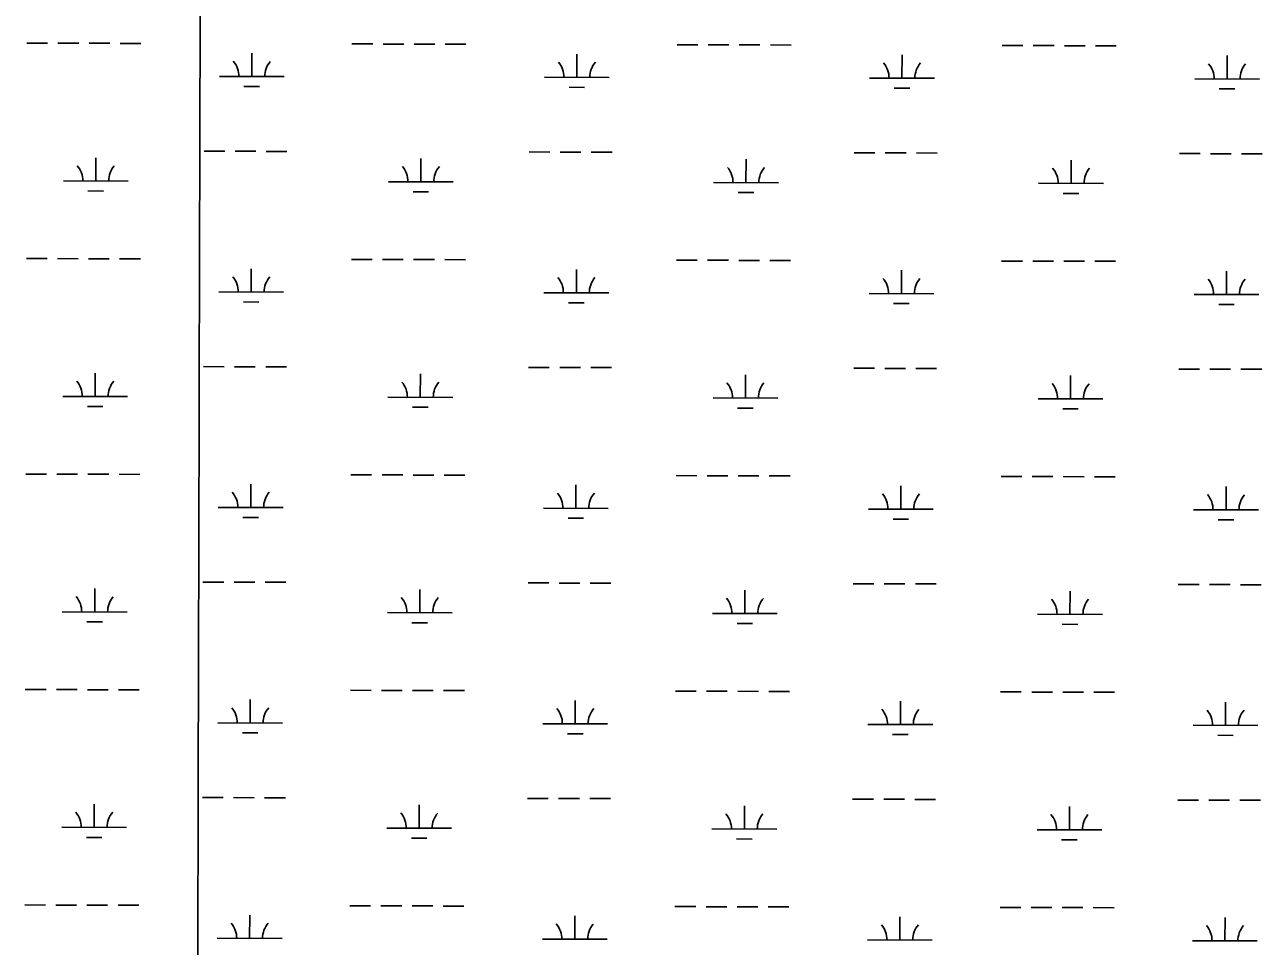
# Model space of a CAD drawing. Extents: x 3172297 to 3210190, y 958463 to 983887.
# Drawn here: x 3191951 to 3193861, y 977624 to 979047 of the extents above; entities that cross this region are included whole.
import ezdxf

# ---------------------------------------------------------------- set-up
doc = ezdxf.new("R2010")
doc.units = 0
doc.layers.add('V-GRID-MAJR', color=7, linetype='Continuous')
doc.layers.add('V-WETL-SWMP', color=7, linetype='Continuous')

msp = doc.modelspace()

# ---------------------------------------------------------------- linework, layer by layer
at = {"layer": 'V-GRID-MAJR'}
msp.add_spline([(3192183.626, 963880.7980000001), (3192198.611, 969940.7050000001), (3192213.603, 976004.077), (3192228.595, 982067.501), (3192228.603, 982070.912)], degree=3, dxfattribs=at)
at = {"layer": 'V-WETL-SWMP'}
for p, q in [((3191953.816113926, 979018.4548433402), (3191985.816016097, 979018.3757166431)), ((3192001.8159671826, 979018.3361532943), (3192033.8158693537, 979018.2570265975)), ((3192049.8158204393, 979018.217463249), (3192081.8157226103, 979018.138336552)), ((3192097.815673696, 979018.0987732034), (3192129.8155758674, 979018.0196465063)), ((3192301.005581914, 978966.8541869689), (3192301.094599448, 979002.8540769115)), ((3192455.7225795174, 979017.2137707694), (3192487.722481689, 979017.1346440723)), ((3192503.7224327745, 979017.0950807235), (3192535.7223349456, 979017.0159540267)), ((3192551.722286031, 979016.9763906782), (3192583.7221882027, 979016.8972639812)), ((3192599.722139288, 979016.8577006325), (3192631.7220414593, 979016.7785739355)), ((3192802.912047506, 978965.613114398), (3192803.00106504, 979001.6130043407)), ((3192957.6290451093, 979015.9726981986), (3192989.628947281, 979015.8935715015)), ((3193005.628898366, 979015.8540081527), (3193037.6288005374, 979015.7748814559)), ((3193053.6287516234, 979015.7353181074), (3193085.6286537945, 979015.6561914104)), ((3193101.62860488, 979015.6166280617), (3193133.628507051, 979015.5375013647)), ((3193459.535510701, 979014.731625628), (3193491.535412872, 979014.6524989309)), ((3193507.5353639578, 979014.6129355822), (3193539.5352661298, 979014.5338088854)), ((3193555.535217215, 979014.4942455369), (3193587.535119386, 979014.4151188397)), ((3193603.535070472, 979014.3755554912), (3193635.534972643, 979014.2964287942)), ((3193304.8185130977, 978964.3720418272), (3193304.907530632, 979000.3719317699)), ((3193806.7249786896, 978963.1309692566), (3193806.813996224, 978999.1308591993)), ((3192251.005734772, 978966.977822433), (3192351.0054290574, 978966.7305515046)), ((3192752.912200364, 978965.7367498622), (3192852.911894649, 978965.4894789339)), ((3193254.8186659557, 978964.4956772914), (3193354.8183602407, 978964.2484063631)), ((3193756.725131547, 978963.2546047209), (3193856.7248258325, 978963.0073337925)), ((3192288.967462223, 978951.4529066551), (3192312.967388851, 978951.3935616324)), ((3192790.873927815, 978950.2118340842), (3192814.873854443, 978950.1524890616)), ((3193292.7803934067, 978948.9707615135), (3193316.780320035, 978948.9114164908)), ((3193794.686858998, 978947.7296889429), (3193818.6867856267, 978947.6703439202)), ((3192227.3123765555, 978851.6040565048), (3192259.312278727, 978851.5249298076)), ((3192275.312229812, 978851.4853664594), (3192307.312131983, 978851.4062397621)), ((3192323.312083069, 978851.3666764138), (3192355.31198524, 978851.2875497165)), ((3192729.2188421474, 978850.362983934), (3192761.218744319, 978850.2838572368)), ((3192777.218695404, 978850.2442938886), (3192809.218597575, 978850.1651671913)), ((3192825.2185486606, 978850.125603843), (3192857.2184508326, 978850.0464771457)), ((3193231.1253077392, 978849.1219113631), (3193263.1252099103, 978849.0427846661)), ((3193279.125160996, 978849.0032213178), (3193311.125063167, 978848.9240946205)), ((3193327.125014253, 978848.8845312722), (3193359.124916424, 978848.8054045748)), ((3193733.0317733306, 978847.8808387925), (3193765.031675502, 978847.8017120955)), ((3193781.0316265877, 978847.7621487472), (3193813.0315287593, 978847.68302205)), ((3193829.031479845, 978847.6434587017), (3193861.031382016, 978847.5643320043)), ((3192060.134079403, 978805.5872991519), (3192060.2230969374, 978841.5871890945)), ((3192562.0405449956, 978804.3462265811), (3192562.1295625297, 978840.3461165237)), ((3193063.947010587, 978803.1051540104), (3193064.036028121, 978839.1050439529)), ((3193565.853476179, 978801.8640814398), (3193565.942493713, 978837.8639713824)), ((3192010.1342322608, 978805.7109346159), (3192110.1339265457, 978805.4636636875)), ((3192512.040697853, 978804.469862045), (3192612.0403921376, 978804.2225911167)), ((3193013.9471634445, 978803.2287894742), (3193113.9468577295, 978802.9815185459)), ((3193515.8536290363, 978801.9877169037), (3193615.8533233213, 978801.7404459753)), ((3192048.0959597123, 978790.1860188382), (3192072.0958863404, 978790.1266738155)), ((3192550.002425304, 978788.9449462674), (3192574.002351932, 978788.8856012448)), ((3193051.908890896, 978787.7038736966), (3193075.908817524, 978787.644528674)), ((3193553.8153564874, 978786.4628011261), (3193577.815283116, 978786.4034561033)), ((3191952.9935053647, 978685.7808603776), (3191984.9934075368, 978685.7017336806)), ((3192000.993358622, 978685.6621703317), (3192032.9932607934, 978685.5830436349)), ((3192048.993211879, 978685.5434802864), (3192080.99311405, 978685.4643535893)), ((3192096.9930651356, 978685.4247902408), (3192128.9929673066, 978685.3456635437)), ((3192454.899970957, 978684.5397878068), (3192486.899873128, 978684.4606611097)), ((3192502.899824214, 978684.4210977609), (3192534.8997263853, 978684.3419710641)), ((3192550.899677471, 978684.3024077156), (3192582.899579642, 978684.2232810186)), ((3192598.8995307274, 978684.18371767), (3192630.8994328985, 978684.1045909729)), ((3192956.806436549, 978683.298715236), (3192988.80633872, 978683.2195885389)), ((3193004.8062898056, 978683.1800251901), (3193036.8061919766, 978683.1008984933)), ((3193052.8061430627, 978683.0613351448), (3193084.8060452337, 978682.9822084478)), ((3193100.8059963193, 978682.9426450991), (3193132.8058984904, 978682.8635184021)), ((3193458.712902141, 978682.0576426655), (3193490.712804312, 978681.9785159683)), ((3193506.7127553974, 978681.9389526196), (3193538.7126575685, 978681.8598259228)), ((3193554.712608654, 978681.8202625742), (3193586.712510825, 978681.7411358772)), ((3193602.712461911, 978681.7015725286), (3193634.712364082, 978681.6224458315)), ((3192300.1829733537, 978634.1802040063), (3192300.271990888, 978670.1800939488)), ((3192802.0894389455, 978632.9391314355), (3192802.1784564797, 978668.939021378)), ((3193303.9959045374, 978631.6980588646), (3193304.0849220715, 978667.6979488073)), ((3193805.902370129, 978630.456986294), (3193805.991387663, 978666.4568762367)), ((3192250.183126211, 978634.3038394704), (3192350.182820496, 978634.056568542)), ((3192288.1448536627, 978618.7789236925), (3192312.144780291, 978618.7195786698)), ((3192752.0895918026, 978633.0627668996), (3192852.089286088, 978632.8154959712)), ((3193253.9960573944, 978631.8216943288), (3193353.99575168, 978631.5744234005)), ((3193755.9025229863, 978630.5806217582), (3193855.9022172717, 978630.3333508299)), ((3192790.051319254, 978617.5378511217), (3192814.0512458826, 978617.478506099)), ((3193291.957784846, 978616.2967785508), (3193315.9577114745, 978616.2374335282)), ((3193793.864250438, 978615.0557059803), (3193817.864177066, 978614.9963609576)), ((3192059.3114708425, 978472.9133161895), (3192059.4004883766, 978508.9132061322)), ((3192226.4897679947, 978518.9300735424), (3192258.4896701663, 978518.8509468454)), ((3192274.489621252, 978518.811383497), (3192306.489523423, 978518.7322567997)), ((3192322.4894745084, 978518.6926934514), (3192354.4893766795, 978518.6135667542)), ((3192561.2179364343, 978471.6722436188), (3192561.3069539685, 978507.6721335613)), ((3192728.396233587, 978517.6890009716), (3192760.3961357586, 978517.6098742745)), ((3192776.3960868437, 978517.5703109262), (3192808.3959890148, 978517.4911842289)), ((3192824.3959401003, 978517.4516208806), (3192856.3958422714, 978517.3724941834)), ((3193063.124402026, 978470.431171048), (3193063.2134195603, 978506.4310609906)), ((3193230.302699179, 978516.4479284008), (3193262.30260135, 978516.3688017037)), ((3193278.3025524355, 978516.3292383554), (3193310.3024546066, 978516.2501116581)), ((3193326.302405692, 978516.2105483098), (3193358.3023078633, 978516.1314216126)), ((3193565.030867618, 978469.1900984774), (3193565.119885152, 978505.18998842)), ((3193732.2091647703, 978515.2068558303), (3193764.209066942, 978515.1277291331)), ((3193780.2090180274, 978515.0881657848), (3193812.2089201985, 978515.0090390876)), ((3193828.2088712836, 978514.9694757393), (3193860.208773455, 978514.8903490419)), ((3192009.3116237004, 978473.0369516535), (3192109.311317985, 978472.7896807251)), ((3192511.2180892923, 978471.7958790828), (3192611.217783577, 978471.5486081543)), ((3193013.124554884, 978470.5548065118), (3193113.124249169, 978470.3075355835)), ((3193515.031020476, 978469.3137339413), (3193615.030714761, 978469.066463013)), ((3192047.2733511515, 978457.5120358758), (3192071.2732777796, 978457.4526908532)), ((3192549.1798167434, 978456.270963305), (3192573.1797433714, 978456.2116182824)), ((3193051.086282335, 978455.0298907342), (3193075.0862089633, 978454.9705457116)), ((3193552.9927479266, 978453.7888181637), (3193576.9926745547, 978453.729473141)), ((3191952.1708968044, 978353.1068774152), (3191984.1707989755, 978353.0277507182)), ((3192000.170750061, 978352.9881873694), (3192032.170652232, 978352.9090606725)), ((3192048.170603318, 978352.869497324), (3192080.170505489, 978352.790370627)), ((3192096.1704565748, 978352.7508072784), (3192128.1703587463, 978352.6716805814)), ((3192454.0773623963, 978351.8658048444), (3192486.0772645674, 978351.7866781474)), ((3192502.077215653, 978351.7471147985), (3192534.0771178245, 978351.6679881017)), ((3192550.0770689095, 978351.6284247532), (3192582.0769710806, 978351.5492980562)), ((3192598.076922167, 978351.5097347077), (3192630.076824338, 978351.4306080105)), ((3192299.360364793, 978301.5062210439), (3192299.449382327, 978337.5061109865)), ((3192801.2668303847, 978300.2651484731), (3192801.355847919, 978336.2650384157)), ((3192955.983827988, 978350.6247322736), (3192987.9837301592, 978350.5456055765)), ((3193003.983681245, 978350.5060422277), (3193035.983583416, 978350.4269155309)), ((3193051.9835345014, 978350.3873521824), (3193083.983436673, 978350.3082254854)), ((3193099.9833877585, 978350.2686621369), (3193131.9832899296, 978350.1895354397)), ((3193303.1732959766, 978299.0240759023), (3193303.2623135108, 978335.0239658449)), ((3193457.89029358, 978349.3836597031), (3193489.890195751, 978349.3045330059)), ((3193505.8901468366, 978349.2649696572), (3193537.890049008, 978349.1858429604)), ((3193553.8900000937, 978349.1462796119), (3193585.889902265, 978349.0671529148)), ((3193601.8898533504, 978349.0275895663), (3193633.8897555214, 978348.9484628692)), ((3193805.079761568, 978297.7830033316), (3193805.1687791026, 978333.7828932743)), ((3192249.3605176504, 978301.629856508), (3192349.3602119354, 978301.3825855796)), ((3192751.2669832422, 978300.3887839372), (3192851.2666775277, 978300.1415130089)), ((3193253.173448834, 978299.1477113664), (3193353.1731431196, 978298.9004404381)), ((3193755.079914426, 978297.9066387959), (3193855.0796087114, 978297.6593678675)), ((3192287.3222451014, 978286.1049407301), (3192311.32217173, 978286.0455957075)), ((3192789.2287106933, 978284.8638681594), (3192813.2286373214, 978284.8045231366)), ((3193291.135176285, 978283.6227955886), (3193315.1351029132, 978283.5634505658)), ((3193793.041641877, 978282.3817230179), (3193817.0415685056, 978282.3223779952)), ((3192225.6671594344, 978186.2560905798), (3192257.6670616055, 978186.1769638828)), ((3192273.667012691, 978186.1374005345), (3192305.666914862, 978186.0582738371)), ((3192321.6668659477, 978186.0187104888), (3192353.6667681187, 978185.9395837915)), ((3192727.573625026, 978185.015018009), (3192759.5735271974, 978184.9358913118)), ((3192775.573478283, 978184.8963279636), (3192807.573380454, 978184.8172012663)), ((3192823.5733315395, 978184.777637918), (3192855.5732337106, 978184.6985112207)), ((3193229.4800906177, 978183.7739454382), (3193261.479992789, 978183.6948187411)), ((3193277.4799438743, 978183.6552553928), (3193309.4798460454, 978183.5761286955)), ((3193325.4797971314, 978183.5365653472), (3193357.479699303, 978183.45743865)), ((3193731.3865562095, 978182.5328728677), (3193763.386458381, 978182.4537461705)), ((3193779.386409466, 978182.4141828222), (3193811.3863116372, 978182.335056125)), ((3193827.3862627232, 978182.2954927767), (3193859.3861648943, 978182.2163660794)), ((3192058.4888622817, 978140.2393332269), (3192058.5778798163, 978176.2392231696)), ((3192560.395327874, 978138.9982606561), (3192560.484345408, 978174.9981505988)), ((3193062.301793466, 978137.7571880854), (3193062.390811, 978173.7570780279)), ((3193564.2082590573, 978136.5161155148), (3193564.2972765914, 978172.5160054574)), ((3192008.4890151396, 978140.3629686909), (3192108.4887094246, 978140.1156977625)), ((3192046.450742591, 978124.8380529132), (3192070.4506692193, 978124.7787078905)), ((3192510.3954807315, 978139.1218961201), (3192610.3951750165, 978138.8746251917)), ((3192548.3572081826, 978123.5969803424), (3192572.357134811, 978123.5376353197)), ((3193012.3019463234, 978137.8808235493), (3193112.301640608, 978137.6335526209)), ((3193050.2636737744, 978122.3559077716), (3193074.263600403, 978122.296562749)), ((3193514.2084119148, 978136.6397509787), (3193614.2081061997, 978136.3924800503)), ((3193552.1701393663, 978121.1148352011), (3193576.1700659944, 978121.0554901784)), ((3191951.3482882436, 978020.4328944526), (3191983.348190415, 978020.3537677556)), ((3191999.3481415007, 978020.3142044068), (3192031.348043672, 978020.2350777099)), ((3192047.3479947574, 978020.1955143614), (3192079.3478969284, 978020.1163876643)), ((3192095.347848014, 978020.0768243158), (3192127.347750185, 978019.9976976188)), ((3192453.254753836, 978019.1918218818), (3192485.254656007, 978019.1126951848)), ((3192501.2546070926, 978019.0731318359), (3192533.2545092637, 978018.9940051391)), ((3192549.254460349, 978018.9544417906), (3192581.2543625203, 978018.8753150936)), ((3192597.2543136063, 978018.835751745), (3192629.2542157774, 978018.7566250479)), ((3192955.1612194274, 978017.950749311), (3192987.161121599, 978017.871622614)), ((3193003.1610726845, 978017.8320592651), (3193035.1609748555, 978017.7529325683)), ((3193051.160925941, 978017.7133692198), (3193083.160828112, 978017.6342425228)), ((3193099.1607791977, 978017.5946791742), (3193131.160681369, 978017.5155524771)), ((3193457.067685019, 978016.7096767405), (3193489.067587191, 978016.6305500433)), ((3193505.067538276, 978016.5909866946), (3193537.0674404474, 978016.5118599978)), ((3193553.067391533, 978016.4722966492), (3193585.067293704, 978016.3931699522)), ((3193601.0672447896, 978016.3536066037), (3193633.0671469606, 978016.2744799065)), ((3192298.5377562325, 977968.8322380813), (3192298.6267737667, 978004.8321280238)), ((3192800.444221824, 977967.5911655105), (3192800.533239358, 978003.591055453)), ((3193302.350687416, 977966.3500929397), (3193302.43970495, 978002.3499828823)), ((3193804.2571530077, 977965.1090203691), (3193804.346170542, 978001.1089103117)), ((3192248.5379090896, 977968.9558735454), (3192348.537603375, 977968.708602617)), ((3192286.499636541, 977953.4309577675), (3192310.499563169, 977953.3716127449)), ((3192750.4443746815, 977967.7148009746), (3192850.444068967, 977967.4675300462)), ((3192788.406102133, 977952.1898851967), (3192812.406028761, 977952.1305401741)), ((3193252.3508402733, 977966.4737284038), (3193352.3505345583, 977966.2264574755)), ((3193290.312567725, 977950.948812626), (3193314.312494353, 977950.8894676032)), ((3193754.257305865, 977965.2326558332), (3193854.25700015, 977964.9853849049)), ((3193792.2190333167, 977949.7077400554), (3193816.218959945, 977949.6483950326)), ((3192057.6662537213, 977807.5653502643), (3192057.7552712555, 977843.565240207)), ((3192224.844550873, 977853.5821076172), (3192256.844453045, 977853.5029809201)), ((3192272.8444041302, 977853.4634175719), (3192304.8443063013, 977853.3842908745)), ((3192320.8442573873, 977853.3447275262), (3192352.8441595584, 977853.2656008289)), ((3192559.572719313, 977806.3242776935), (3192559.6617368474, 977842.3241676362)), ((3192726.7510164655, 977852.3410350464), (3192758.750918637, 977852.2619083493)), ((3192774.7508697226, 977852.222345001), (3192806.7507718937, 977852.1432183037)), ((3192822.7507229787, 977852.1036549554), (3192854.7506251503, 977852.0245282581)), ((3193061.479184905, 977805.0832051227), (3193061.568202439, 977841.0830950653)), ((3193228.6574820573, 977851.0999624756), (3193260.657384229, 977851.0208357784)), ((3193276.657335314, 977850.9812724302), (3193308.657237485, 977850.9021457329)), ((3193324.6571885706, 977850.8625823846), (3193356.657090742, 977850.7834556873)), ((3193563.3856504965, 977803.8421325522), (3193563.4746680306, 977839.8420224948)), ((3193730.563947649, 977849.858889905), (3193762.5638498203, 977849.7797632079)), ((3193778.563800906, 977849.7401998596), (3193810.563703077, 977849.6610731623)), ((3193826.5636541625, 977849.621509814), (3193858.5635563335, 977849.5423831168)), ((3192007.6664065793, 977807.6889857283), (3192107.6661008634, 977807.4417147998)), ((3192509.572872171, 977806.4479131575), (3192609.5725664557, 977806.200642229)), ((3193011.479337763, 977805.2068405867), (3193111.4790320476, 977804.9595696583)), ((3193513.3858033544, 977803.9657680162), (3193613.3854976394, 977803.7184970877)), ((3192045.62813403, 977792.1640699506), (3192069.6280606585, 977792.1047249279)), ((3192547.534599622, 977790.9229973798), (3192571.53452625, 977790.8636523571)), ((3193049.4410652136, 977789.681924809), (3193073.4409918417, 977789.6225797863)), ((3193551.3475308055, 977788.4408522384), (3193575.3474574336, 977788.3815072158)), ((3191950.525679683, 977687.75891149), (3191982.5255818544, 977687.6797847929)), ((3191998.52553294, 977687.6402214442), (3192030.525435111, 977687.5610947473)), ((3192046.5253861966, 977687.5215313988), (3192078.5252883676, 977687.4424047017)), ((3192094.525239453, 977687.4028413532), (3192126.5251416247, 977687.3237146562)), ((3192452.432145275, 977686.5178389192), (3192484.4320474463, 977686.4387122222)), ((3192500.431998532, 977686.3991488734), (3192532.431900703, 977686.3200221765)), ((3192548.4318517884, 977686.280458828), (3192580.4317539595, 977686.2013321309)), ((3192596.4317050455, 977686.1617687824), (3192628.4316072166, 977686.0826420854)), ((3192954.3386108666, 977685.2767663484), (3192986.3385130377, 977685.1976396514)), ((3193002.3384641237, 977685.1580763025), (3193034.3383662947, 977685.0789496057)), ((3193050.3383173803, 977685.0393862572), (3193082.338219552, 977684.9602595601)), ((3193098.3381706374, 977684.9206962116), (3193130.3380728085, 977684.8415695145)), ((3193456.2450764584, 977684.0356937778), (3193488.2449786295, 977683.9565670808)), ((3193504.244929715, 977683.917003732), (3193536.244831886, 977683.8378770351)), ((3193552.2447829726, 977683.7983136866), (3193584.2446851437, 977683.7191869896)), ((3193600.2446362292, 977683.6796236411), (3193632.2445384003, 977683.6004969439)), ((3192297.7151476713, 977636.1582551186), (3192297.8041652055, 977672.1581450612)), ((3192799.621613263, 977634.9171825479), (3192799.7106307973, 977670.9170724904)), ((3193301.528078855, 977633.6761099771), (3193301.617096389, 977669.6759999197)), ((3193803.434544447, 977632.4350374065), (3193803.523561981, 977668.4349273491)), ((3192247.7153005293, 977636.2818905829), (3192347.714994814, 977636.0346196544)), ((3192749.621766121, 977635.040818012), (3192849.6214604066, 977634.7935470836)), ((3193251.5282317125, 977633.7997454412), (3193351.527925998, 977633.5524745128)), ((3193753.4346973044, 977632.5586728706), (3193853.43439159, 977632.3114019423))]:
    msp.add_line(p, q, dxfattribs=at)
for centre, radius, start, end in [((3192245.763988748, 978967.4655884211), 35.24628790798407, 359.08650398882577, 40.63016232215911), ((3192356.249523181, 978967.1923889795), 35.24628790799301, 139.08650098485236, 180.6301593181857), ((3192747.67045434, 978966.2245158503), 35.24628790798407, 359.08650398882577, 40.63016232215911), ((3192858.155988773, 978965.9513164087), 35.24628790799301, 139.08650098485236, 180.6301593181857), ((3193249.5769199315, 978964.9834432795), 35.24628790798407, 359.08650398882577, 40.63016232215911), ((3193360.0624543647, 978964.7102438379), 35.24628790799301, 139.08650098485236, 180.6301593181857), ((3193751.4833855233, 978963.742370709), 35.24628790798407, 359.08650398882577, 40.63016232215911), ((3193861.968919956, 978963.4691712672), 35.24628790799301, 139.08650098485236, 180.6301593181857), ((3192004.8924862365, 978806.1987006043), 35.24628790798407, 359.08650398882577, 40.63016232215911), ((3192115.3780206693, 978805.9255011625), 35.24628790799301, 139.08650098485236, 180.6301593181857), ((3192506.7989518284, 978804.9576280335), 35.24628790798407, 359.08650398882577, 40.63016232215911), ((3192617.2844862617, 978804.6844285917), 35.24628790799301, 139.08650098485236, 180.6301593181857), ((3193008.7054174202, 978803.7165554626), 35.24628790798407, 359.08650398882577, 40.63016232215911), ((3193119.1909518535, 978803.443356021), 35.24628790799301, 139.08650098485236, 180.6301593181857), ((3193510.611883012, 978802.475482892), 35.24628790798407, 359.08650398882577, 40.63016232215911), ((3193621.0974174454, 978802.2022834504), 35.24628790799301, 139.08650098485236, 180.6301593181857), ((3192244.941380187, 978634.7916054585), 35.24628790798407, 359.08650398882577, 40.63016232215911), ((3192355.4269146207, 978634.5184060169), 35.24628790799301, 139.08650098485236, 180.6301593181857), ((3192746.8478457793, 978633.5505328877), 35.24628790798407, 359.08650398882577, 40.63016232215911), ((3192857.333380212, 978633.2773334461), 35.24628790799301, 139.08650098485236, 180.6301593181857), ((3193248.754311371, 978632.3094603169), 35.24628790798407, 359.08650398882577, 40.63016232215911), ((3193359.239845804, 978632.0362608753), 35.24628790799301, 139.08650098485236, 180.6301593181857), ((3193750.660776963, 978631.0683877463), 35.24628790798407, 359.08650398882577, 40.63016232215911), ((3193861.146311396, 978630.7951883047), 35.24628790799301, 139.08650098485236, 180.6301593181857), ((3192004.069877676, 978473.5247176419), 35.24628790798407, 359.08650398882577, 40.63016232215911), ((3192114.555412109, 978473.2515182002), 35.24628790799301, 139.08650098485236, 180.6301593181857), ((3192505.976343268, 978472.2836450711), 35.24628790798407, 359.08650398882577, 40.63016232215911), ((3192616.461877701, 978472.0104456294), 35.24628790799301, 139.08650098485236, 180.6301593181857), ((3193007.88280886, 978471.0425725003), 35.24628790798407, 359.08650398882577, 40.63016232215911), ((3193118.3683432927, 978470.7693730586), 35.24628790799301, 139.08650098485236, 180.6301593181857), ((3193509.7892744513, 978469.8014999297), 35.24628790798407, 359.08650398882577, 40.63016232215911), ((3193620.2748088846, 978469.528300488), 35.24628790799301, 139.08650098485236, 180.6301593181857), ((3192244.1187716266, 978302.1176224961), 35.24628790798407, 359.08650398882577, 40.63016232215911), ((3192354.6043060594, 978301.8444230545), 35.24628790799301, 139.08650098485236, 180.6301593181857), ((3192746.0252372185, 978300.8765499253), 35.24628790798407, 359.08650398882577, 40.63016232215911), ((3192856.5107716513, 978300.6033504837), 35.24628790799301, 139.08650098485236, 180.6301593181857), ((3193247.9317028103, 978299.6354773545), 35.24628790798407, 359.08650398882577, 40.63016232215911), ((3193358.417237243, 978299.3622779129), 35.24628790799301, 139.08650098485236, 180.6301593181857), ((3193749.838168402, 978298.394404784), 35.24628790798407, 359.08650398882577, 40.63016232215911), ((3193860.323702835, 978298.1212053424), 35.24628790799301, 139.08650098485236, 180.6301593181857), ((3192003.2472691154, 978140.8507346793), 35.24628790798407, 359.08650398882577, 40.63016232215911), ((3192113.732803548, 978140.5775352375), 35.24628790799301, 139.08650098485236, 180.6301593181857), ((3192505.153734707, 978139.6096621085), 35.24628790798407, 359.08650398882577, 40.63016232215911), ((3192615.63926914, 978139.3364626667), 35.24628790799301, 139.08650098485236, 180.6301593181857), ((3193007.0602002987, 978138.3685895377), 35.24628790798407, 359.08650398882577, 40.63016232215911), ((3193117.545734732, 978138.095390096), 35.24628790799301, 139.08650098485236, 180.6301593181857), ((3193508.9666658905, 978137.1275169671), 35.24628790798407, 359.08650398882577, 40.63016232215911), ((3193619.452200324, 978136.8543175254), 35.24628790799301, 139.08650098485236, 180.6301593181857), ((3192243.296163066, 977969.4436395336), 35.24628790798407, 359.08650398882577, 40.63016232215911), ((3192353.7816974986, 977969.1704400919), 35.24628790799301, 139.08650098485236, 180.6301593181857), ((3192745.2026286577, 977968.2025669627), 35.24628790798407, 359.08650398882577, 40.63016232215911), ((3192855.688163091, 977967.9293675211), 35.24628790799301, 139.08650098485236, 180.6301593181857), ((3193247.10909425, 977966.9614943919), 35.24628790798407, 359.08650398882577, 40.63016232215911), ((3193357.594628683, 977966.6882949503), 35.24628790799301, 139.08650098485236, 180.6301593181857), ((3193749.0155598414, 977965.7204218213), 35.24628790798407, 359.08650398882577, 40.63016232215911), ((3193859.5010942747, 977965.4472223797), 35.24628790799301, 139.08650098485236, 180.6301593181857), ((3192002.4246605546, 977808.1767517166), 35.24628790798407, 359.08650398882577, 40.63016232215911), ((3192112.9101949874, 977807.9035522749), 35.24628790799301, 139.08650098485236, 180.6301593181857), ((3192504.3311261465, 977806.9356791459), 35.24628790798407, 359.08650398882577, 40.63016232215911), ((3192614.8166605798, 977806.6624797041), 35.24628790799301, 139.08650098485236, 180.6301593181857), ((3193006.2375917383, 977805.6946065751), 35.24628790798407, 359.08650398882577, 40.63016232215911), ((3193116.723126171, 977805.4214071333), 35.24628790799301, 139.08650098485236, 180.6301593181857), ((3193508.14405733, 977804.4535340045), 35.24628790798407, 359.08650398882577, 40.63016232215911), ((3193618.629591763, 977804.1803345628), 35.24628790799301, 139.08650098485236, 180.6301593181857), ((3192242.4735545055, 977636.769656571), 35.24628790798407, 359.08650398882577, 40.63016232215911), ((3192352.9590889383, 977636.4964571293), 35.24628790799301, 139.08650098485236, 180.6301593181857), ((3192744.3800200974, 977635.5285840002), 35.24628790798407, 359.08650398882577, 40.63016232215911), ((3192854.86555453, 977635.2553845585), 35.24628790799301, 139.08650098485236, 180.6301593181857), ((3193246.286485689, 977634.2875114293), 35.24628790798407, 359.08650398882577, 40.63016232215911), ((3193356.7720201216, 977634.0143119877), 35.24628790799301, 139.08650098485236, 180.6301593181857), ((3193748.1929512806, 977633.0464388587), 35.24628790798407, 359.08650398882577, 40.63016232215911), ((3193858.6784857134, 977632.7732394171), 35.24628790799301, 139.08650098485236, 180.6301593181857)]:
    msp.add_arc(centre, radius, start, end, dxfattribs=at)

doc.saveas('drawing.dxf')
